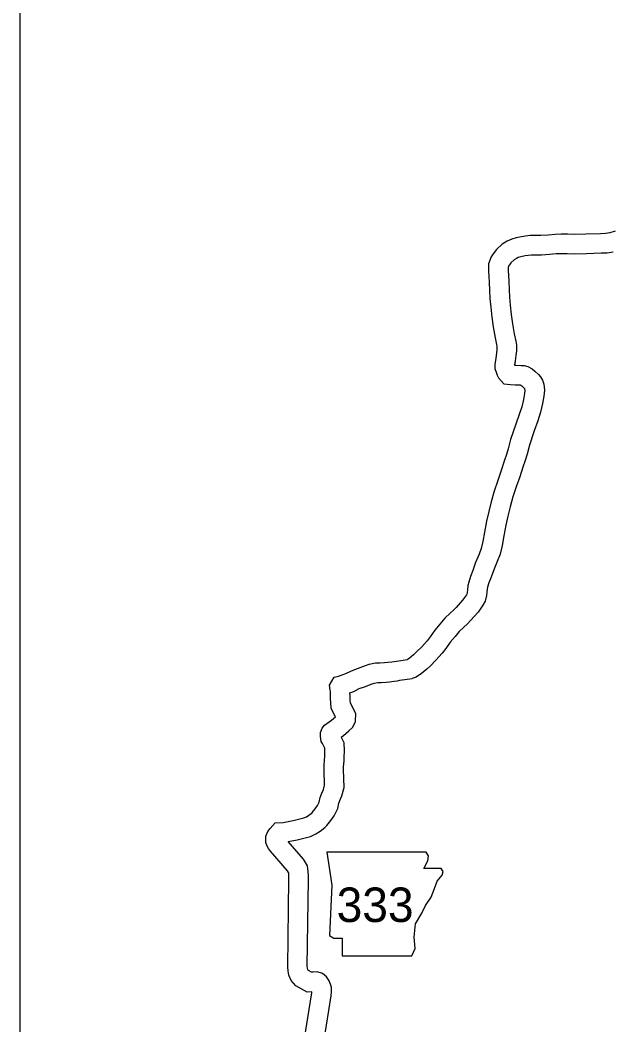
# Model space of a CAD drawing. Extents: x 1374139 to 1377472, y 1168351 to 1170484.
# Drawn here: x 1374299.2 to 1374390.1, y 1170176.4 to 1170330.2 of the extents above; entities that cross this region are included whole.
import ezdxf

# ---------------------------------------------------------------- set-up
doc = ezdxf.new("R2010")
doc.units = 0
doc.layers.add('26', color=7, linetype='Continuous')
doc.layers.add('Default', color=7, linetype='Continuous')

msp = doc.modelspace()

# ---------------------------------------------------------------- linework, layer by layer
at = {"layer": '26'}
msp.add_lwpolyline([(1374299.15, 1170388.77), (1375028.55, 1170388.77), (1375028.55, 1169604.28), (1374299.15, 1169604.28)], close=True, dxfattribs=at)
at = {"layer": 'Default'}
for points in [[(1374389.56, 1170297.66), (1374388.84, 1170297.55), (1374388.09, 1170297.54), (1374385.8, 1170297.48), (1374384.04, 1170297.41), (1374383.07, 1170297.45), (1374382.06, 1170297.46), (1374381.12, 1170297.44), (1374380.05, 1170297.34), (1374378.93, 1170297.28), (1374377.92, 1170297.26), (1374377.29, 1170297.25), (1374376.57, 1170297.17), (1374375.98, 1170297.08), (1374375.15, 1170296.9), (1374374.48, 1170296.72), (1374373.76, 1170296.41), (1374373, 1170295.92), (1374372.11, 1170295.12), (1374371.62, 1170294.47), (1374371.32, 1170293.98), (1374370.93, 1170292.93), (1374370.91, 1170291.83), (1374370.97, 1170290.93), (1374371.03, 1170290.13), (1374371.08, 1170288.84), (1374371.13, 1170287.64), (1374371.26, 1170286.29), (1374371.42, 1170284.78), (1374371.63, 1170283.3), (1374371.91, 1170281.61), (1374372.15, 1170280.58), (1374372.19, 1170280.27), (1374372.19, 1170279.82), (1374372.11, 1170279.24), (1374372.03, 1170278.46), (1374371.9, 1170277.53), (1374371.9, 1170276.89), (1374372.06, 1170276.32), (1374372.23, 1170275.9), (1374372.44, 1170275.45), (1374373.28, 1170274.53), (1374374.29, 1170274.43), (1374374.99, 1170274.41), (1374375.75, 1170274.38), (1374375.86, 1170274.37), (1374376, 1170274.26), (1374376.37, 1170273.9), (1374376.42, 1170273.85), (1374376.43, 1170273.82), (1374376.44, 1170273.8), (1374376.48, 1170273.53), (1374376.43, 1170273.09), (1374376.25, 1170272.14), (1374376, 1170271.04), (1374375.62, 1170269.85), (1374375.08, 1170268.37), (1374374.29, 1170266.03), (1374373.92, 1170264.62), (1374373.64, 1170263.71), (1374373.33, 1170262.7), (1374372.85, 1170261.26), (1374372.33, 1170259.75), (1374371.78, 1170258.11), (1374371.33, 1170256.49), (1374370.95, 1170254.99), (1374370.62, 1170253.53), (1374370.31, 1170251.83), (1374370.06, 1170250.43), (1374369.8, 1170249.35), (1374369.47, 1170248.47), (1374368.93, 1170247.19), (1374368.49, 1170245.98), (1374368.13, 1170245.03), (1374367.87, 1170244.17), (1374367.76, 1170243.66), (1374367.67, 1170243.02), (1374367.62, 1170242.6), (1374367.57, 1170242.34), (1374367.52, 1170242.26), (1374366.95, 1170241.45), (1374365.94, 1170240.33), (1374365.58, 1170239.95), (1374365.02, 1170239.43), (1374364.2, 1170238.68), (1374363.46, 1170237.77), (1374362.68, 1170236.82), (1374361.95, 1170235.81), (1374361.5, 1170235.21), (1374360.67, 1170234.3), (1374359.88, 1170233.51), (1374359.44, 1170233.07), (1374359.04, 1170232.75), (1374358.81, 1170232.57), (1374358.58, 1170232.41), (1374358.53, 1170232.39), (1374358.49, 1170232.37)], [(1374390.29, 1170297.91), (1374389.33, 1170297.61)], [(1374390.01, 1170294.69), (1374389.09, 1170294.55), (1374388.15, 1170294.54), (1374385.9, 1170294.48), (1374384.03, 1170294.41), (1374382.98, 1170294.46), (1374382.09, 1170294.46), (1374381.29, 1170294.44), (1374380.26, 1170294.35), (1374379.04, 1170294.28), (1374377.99, 1170294.26), (1374377.47, 1170294.25), (1374376.96, 1170294.2), (1374376.53, 1170294.13), (1374375.85, 1170293.98), (1374375.46, 1170293.88), (1374375.18, 1170293.76), (1374374.84, 1170293.53), (1374374.34, 1170293.08), (1374374.1, 1170292.77), (1374374.03, 1170292.65), (1374373.92, 1170292.36), (1374373.91, 1170291.91), (1374373.97, 1170291.13), (1374374.02, 1170290.29), (1374374.08, 1170288.97), (1374374.13, 1170287.85), (1374374.25, 1170286.59), (1374374.4, 1170285.15), (1374374.59, 1170283.76), (1374374.86, 1170282.19), (1374375.11, 1170281.11), (1374375.19, 1170280.46), (1374375.19, 1170279.61), (1374375.08, 1170278.87), (1374375.01, 1170278.1), (1374374.91, 1170277.41), (1374375.08, 1170277.41), (1374375.89, 1170277.38), (1374376.35, 1170277.35), (1374376.91, 1170277.23), (1374377.59, 1170276.84), (1374378.01, 1170276.49), (1374378.56, 1170275.96), (1374378.85, 1170275.62), (1374379.16, 1170275.12), (1374379.37, 1170274.5), (1374379.5, 1170273.57), (1374379.4, 1170272.65), (1374379.19, 1170271.53), (1374378.89, 1170270.24), (1374378.46, 1170268.88), (1374377.91, 1170267.37), (1374377.17, 1170265.17), (1374376.81, 1170263.8), (1374376.51, 1170262.83), (1374376.19, 1170261.78), (1374375.69, 1170260.29), (1374375.17, 1170258.79), (1374374.65, 1170257.23), (1374374.23, 1170255.72), (1374373.87, 1170254.29), (1374373.56, 1170252.92), (1374373.26, 1170251.29), (1374372.99, 1170249.82), (1374372.68, 1170248.48), (1374372.26, 1170247.35), (1374371.72, 1170246.1), (1374371.31, 1170244.94), (1374370.97, 1170244.06), (1374370.78, 1170243.41), (1374370.71, 1170243.12), (1374370.65, 1170242.66), (1374370.59, 1170242.14), (1374370.41, 1170241.27), (1374370.06, 1170240.65), (1374369.3, 1170239.57), (1374368.14, 1170238.3), (1374367.7, 1170237.83), (1374367.06, 1170237.23), (1374366.39, 1170236.61), (1374365.78, 1170235.87), (1374365.06, 1170234.99), (1374364.37, 1170234.03), (1374363.81, 1170233.29), (1374362.84, 1170232.23), (1374362, 1170231.39), (1374361.45, 1170230.84), (1374360.9, 1170230.4), (1374360.59, 1170230.15), (1374360.2, 1170229.89), (1374359.81, 1170229.65), (1374359.22, 1170229.45)], [(1374347.46, 1170223.59), (1374346.81, 1170224.84), (1374346.75, 1170225.81), (1374346.7, 1170226.25), (1374346.7, 1170226.77), (1374346.69, 1170227.19), (1374346.68, 1170227.45), (1374346.65, 1170227.64), (1374346.54, 1170228.44), (1374347.25, 1170229.62), (1374347.95, 1170229.79), (1374349.07, 1170230.21), (1374349.92, 1170230.63), (1374350.85, 1170230.99), (1374352.06, 1170231.42), (1374352.62, 1170231.63), (1374353.61, 1170231.81), (1374354.26, 1170231.83), (1374355, 1170231.89), (1374355.47, 1170231.92), (1374356.1, 1170231.99), (1374356.48, 1170232.05), (1374356.83, 1170232.11), (1374358.49, 1170232.37)], [(1374350.59, 1170224.08), (1374349.77, 1170225.66), (1374349.74, 1170226.09), (1374349.7, 1170226.43), (1374349.7, 1170226.79), (1374349.69, 1170227.24), (1374350.26, 1170227.46), (1374351.11, 1170227.88), (1374351.9, 1170228.18), (1374353.08, 1170228.61), (1374353.4, 1170228.72), (1374353.93, 1170228.81), (1374354.45, 1170228.83), (1374355.22, 1170228.9), (1374355.72, 1170228.93), (1374356.48, 1170229.01), (1374356.99, 1170229.09), (1374357.34, 1170229.16), (1374359.22, 1170229.45)], [(1374345.72, 1170215.46), (1374345.72, 1170216.03), (1374345.8, 1170217.01), (1374345.82, 1170217.44), (1374345.86, 1170218.38), (1374345.84, 1170218.79), (1374345.73, 1170218.99), (1374345.48, 1170219.46), (1374345.28, 1170219.78), (1374345.15, 1170220.54), (1374345.16, 1170221.17), (1374345.42, 1170221.84), (1374345.8, 1170222.31), (1374346.85, 1170223.07), (1374347.46, 1170223.59)], [(1374348.72, 1170215.43), (1374348.72, 1170215.91), (1374348.79, 1170216.81), (1374348.82, 1170217.3), (1374348.86, 1170218.39), (1374348.81, 1170219.61), (1374348.37, 1170220.41), (1374348.35, 1170220.46), (1374348.7, 1170220.71), (1374349.53, 1170221.42), (1374350.11, 1170221.98), (1374350.53, 1170222.83), (1374350.59, 1170224.08)], [(1374342.79, 1170174.62), (1374343.83, 1170181.29), (1374343.85, 1170181.47), (1374343.12, 1170181.42), (1374341.41, 1170182.36), (1374340.66, 1170183.21), (1374340.33, 1170184), (1374340.21, 1170184.67), (1374340.15, 1170185.26), (1374340.32, 1170198.69), (1374340.32, 1170199.18), (1374340.31, 1170199.59), (1374340.29, 1170199.73), (1374340.13, 1170200.01), (1374337.52, 1170202.99), (1374337.19, 1170203.39), (1374337.02, 1170203.75), (1374336.79, 1170204.34), (1374336.81, 1170205.29), (1374337.12, 1170206.02), (1374337.44, 1170206.47), (1374338.22, 1170207.33), (1374339.43, 1170207.39), (1374340.97, 1170207.68), (1374342.63, 1170208.08), (1374343.02, 1170208.27), (1374343.41, 1170208.5), (1374343.88, 1170208.88), (1374343.92, 1170208.92), (1374344.35, 1170209.48), (1374344.7, 1170209.97), (1374344.96, 1170210.52), (1374345.11, 1170211.19), (1374345.36, 1170211.86), (1374345.61, 1170212.44), (1374345.79, 1170213.11), (1374345.72, 1170215.4)], [(1374345.75, 1170174.13), (1374346.79, 1170180.84), (1374346.88, 1170181.44), (1374346.84, 1170182.14), (1374346.75, 1170182.46), (1374346.66, 1170182.74), (1374346.48, 1170183.16), (1374346.08, 1170183.76), (1374345.48, 1170184.25), (1374344.65, 1170184.51), (1374344.03, 1170184.49), (1374343.78, 1170184.48), (1374343.32, 1170184.73), (1374343.24, 1170184.82), (1374343.23, 1170184.86), (1374343.18, 1170185.09), (1374343.15, 1170185.39), (1374343.32, 1170198.66), (1374343.33, 1170199.22), (1374343.3, 1170199.88), (1374343.16, 1170200.76), (1374342.58, 1170201.76), (1374340.21, 1170204.48), (1374341.59, 1170204.75), (1374343.66, 1170205.23), (1374344.47, 1170205.64), (1374345.13, 1170206.04), (1374345.86, 1170206.62), (1374346.16, 1170206.91), (1374346.76, 1170207.69), (1374347.29, 1170208.43), (1374347.81, 1170209.53), (1374348, 1170210.33), (1374348.15, 1170210.76), (1374348.45, 1170211.46), (1374348.8, 1170212.75), (1374348.72, 1170215.49)]]:
    msp.add_lwpolyline(points, dxfattribs=at)
msp.add_lwpolyline([(1374346.13, 1170202.87), (1374346.9, 1170197.8), (1374346.56, 1170190.1), (1374347.23, 1170189.68), (1374348.5, 1170189.68), (1374348.5, 1170186.97), (1374359.16, 1170186.97), (1374359.67, 1170188.07), (1374359.5, 1170189.85), (1374359.75, 1170191.88), (1374360.68, 1170193.48), (1374361.28, 1170194.67), (1374362.12, 1170195.94), (1374362.63, 1170197.29), (1374363.05, 1170198.39), (1374363.81, 1170199.32), (1374363.98, 1170199.91), (1374363.64, 1170200.34), (1374361.02, 1170200.34), (1374361.61, 1170201.52), (1374361.7, 1170202.28), (1374361.35, 1170202.87)], close=True, dxfattribs=at)

# ---------------------------------------------------------------- texts
msp.add_text('333', height=5.28, dxfattribs=at).set_placement((1374347.65, 1170192.15))

doc.saveas('drawing.dxf')
